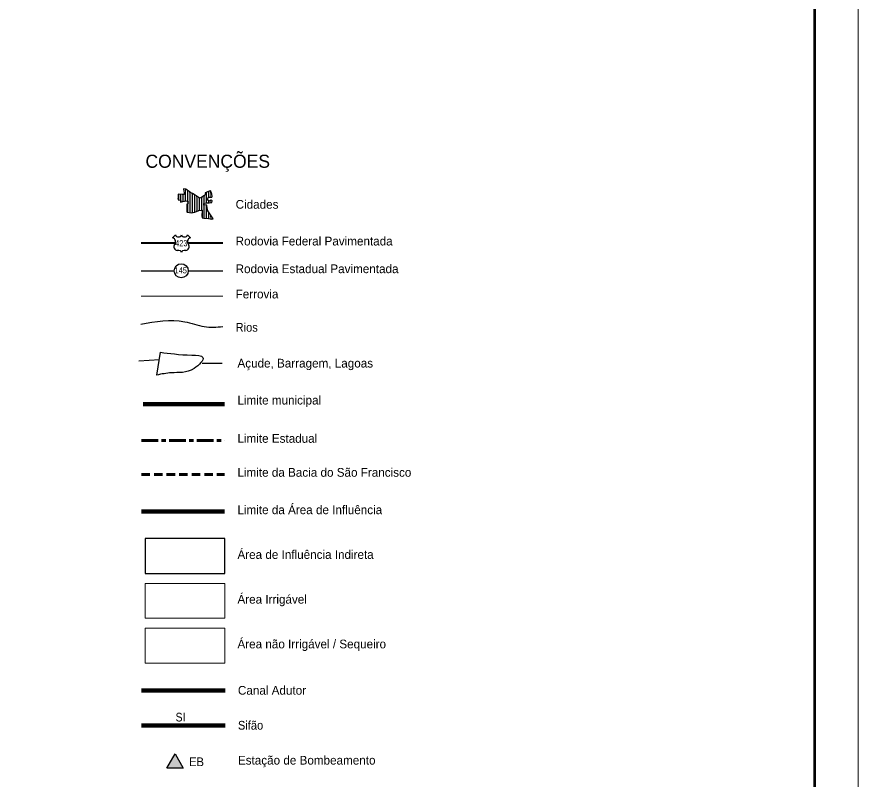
# Model space of a CAD drawing. Extents: x 553962 to 842807, y 8883888 to 9032388.
# Drawn here: x 794618 to 842807, y 8926175 to 8969830 of the extents above; entities that cross this region are included whole.
import ezdxf
from ezdxf.enums import TextEntityAlignment as Align

# ---------------------------------------------------------------- set-up
doc = ezdxf.new("R2010")
doc.units = 0
doc.header["$LTSCALE"] = 160
doc.linetypes.add('LONG_DASH_SHORT_DASH', pattern=[9.9, 6, -1.2, 1.5, -1.2])
doc.linetypes.add('MEDIUM_DASHED', pattern=[4.5, 3, -1.5])
doc.layers.add('1', color=7, linetype='Continuous', lineweight=13)
doc.layers.add('5', color=7, linetype='Continuous', lineweight=13)

msp = doc.modelspace()

# ---------------------------------------------------------------- hatches: boundary and pattern name
at = {"layer": '5'}
msp.add_hatch(color=256, dxfattribs=at).paths.add_polyline_path([(803683.6, 8927622.2), (804149.8, 8926814.8), (803217.5, 8926814.8)])

# ---------------------------------------------------------------- linework, layer by layer
at = {"layer": '1'}
msp.add_lwpolyline([(842807.3, 9032387.8), (842807.3, 8883887.8), (553961.7, 8883887.8), (553961.7, 9032387.8)], close=True, dxfattribs=at)
at = {"layer": '1', "lineweight": 53}
msp.add_lwpolyline([(840307.3, 9029887.8), (840307.3, 8886387.8), (560211.7, 8886387.8), (560211.7, 9029887.8)], close=True, dxfattribs=at)
at = {"layer": '5'}
for p, q in [((804188.3, 8959855.7), (804188.3, 8959978.3)), ((804288.3, 8959288.5), (804288.3, 8959968.9)), ((804388.3, 8959284), (804388.3, 8959901.8)), ((805688.3, 8959500.8), (805688.3, 8959859.7)), ((803888.3, 8959337.2), (803888.3, 8959666.1)), ((803988.3, 8959218.1), (803988.3, 8959659.1)), ((804088.3, 8959242.6), (804088.3, 8959652.2)), ((804188.3, 8959269.5), (804188.3, 8959660)), ((804488.3, 8958633), (804488.3, 8959824)), ((804588.3, 8958616), (804588.3, 8959746.3)), ((804688.3, 8958620.3), (804688.3, 8959712.6)), ((804788.3, 8958633.6), (804788.3, 8959650.1)), ((804888.3, 8958668.9), (804888.3, 8959582.7)), ((804988.3, 8958709.6), (804988.3, 8959510.5)), ((805088.3, 8958740.5), (805088.3, 8959453.9)), ((805188.3, 8958757.9), (805188.3, 8959487.1)), ((805288.3, 8958304.3), (805288.3, 8959556)), ((805388.3, 8959163.1), (805388.3, 8959622.6)), ((805488.3, 8959179.7), (805488.3, 8959790.5)), ((805588.3, 8959477.6), (805588.3, 8959832.9)), ((805788.3, 8959517.7), (805788.3, 8959668.7)), ((804388.3, 8958649.9), (804388.3, 8959121.6)), ((805388.3, 8958291.8), (805388.3, 8959051.9)), ((805488.3, 8958286), (805488.3, 8959040.8)), ((805588.3, 8959174.2), (805588.3, 8959302.6)), ((805688.3, 8959180.6), (805688.3, 8959302.1)), ((805788.3, 8959198.2), (805788.3, 8959297.6)), ((805588.3, 8958280.2), (805588.3, 8958662.9)), ((805688.3, 8958260.1), (805688.3, 8958519.4)), ((805788.3, 8958243.7), (805788.3, 8958375.9)), ((801745.1, 8953835.5), (806410.9, 8953835.5))]:
    msp.add_line(p, q, dxfattribs=at)
at = {"layer": '5', "lineweight": 25}
for p, q in [((803540.1, 8957183.4), (803700.1, 8957343.3)), ((804399.4, 8957343.3), (804559.3, 8957183.4)), ((801745.1, 8955281.8), (803630.1, 8955281.8)), ((804437.6, 8955281.8), (806410.9, 8955281.8)), ((802628.7, 8949317.8), (802839, 8950623.6)), ((801615.2, 8950137.3), (802796.9, 8950203))]:
    msp.add_line(p, q, dxfattribs=at)
at = {"layer": '5', "lineweight": 40}
for p, q in [((801745.1, 8956884.3), (803699.7, 8956884.3)), ((804406.7, 8956884.3), (806410.9, 8956884.3))]:
    msp.add_line(p, q, dxfattribs=at)
at = {"layer": '5', "lineweight": 90}
for p, q in [((801849.4, 8947651.1), (806515.2, 8947651.1)), ((801761.1, 8931246.7), (806547, 8931246.7)), ((801761.1, 8929245.6), (806547, 8929245.6))]:
    msp.add_line(p, q, dxfattribs=at)
at = {"layer": '5', "linetype": 'LONG_DASH_SHORT_DASH', "lineweight": 60}
msp.add_line((801758.7, 8945570.7), (806515.2, 8945570.7), dxfattribs=at)
at = {"layer": '5', "linetype": 'MEDIUM_DASHED', "lineweight": 60}
msp.add_line((801758.7, 8943625.6), (806515.2, 8943625.6), dxfattribs=at)
at = {"layer": '5', "lineweight": 200}
msp.add_line((801758.7, 8941510.6), (806515.2, 8941510.6), dxfattribs=at)
at = {"layer": '5', "lineweight": 25}
for points in [[(804303.8, 8959967.5), (804187.9, 8959978.3), (804172.5, 8959969), (804215.1, 8959663.6), (804116.1, 8959650.3), (803882.1, 8959666.5), (803863.7, 8959654.3), (803852.4, 8959573.8), (803857.5, 8959434.2), (803857.4, 8959437.3)], [(805549.3, 8958718.7), (805521.6, 8958888.4), (805502.7, 8959039.2), (805333.1, 8959058.1), (805351.9, 8959105.2), (805366, 8959147.6), (805380.2, 8959161.7), (805493.2, 8959180.5), (805634.6, 8959171.1), (805794.8, 8959199.3), (805804.2, 8959284.1), (805742.9, 8959336), (805644, 8959274.7), (805587.5, 8959303), (805535.6, 8959336), (805554.5, 8959430.2), (805601.6, 8959496.2), (805780.6, 8959505.6), (805813.6, 8959557.4), (805766.4, 8959764.7), (805752.3, 8959778.9), (805724, 8959863.7), (805639.2, 8959854.3), (805493.1, 8959793.1), (805413, 8959750.7), (805417.8, 8959642.3), (805276.4, 8959548.1), (805153.9, 8959463.3), (805088, 8959453.9), (805007.9, 8959496.3), (804838.2, 8959618.8), (804687.4, 8959713.1), (804588.5, 8959746.1), (804303.8, 8959967.5)], [(803857.4, 8959437.3), (803863, 8959340.7), (803971.7, 8959326), (803986.9, 8959302.7), (803987, 8959219.4), (803997.2, 8959209.1), (804132.7, 8959258.9), (804312.8, 8959293.2), (804405.9, 8959281.8), (804400.3, 8959228.3), (804410.5, 8959158.7), (804402.6, 8959129.5), (804362, 8959107), (804349.4, 8959060.1), (804362, 8958662.9), (804372.2, 8958652.6), (804618, 8958611), (804808.3, 8958636.3), (805045.8, 8958733.1), (805220.8, 8958763.6), (805230.1, 8958740.2), (805221, 8958437.5), (805235.7, 8958315.8), (805330, 8958295.2), (805599.1, 8958279.6), (805775.8, 8958240.9), (805868.1, 8958261.3), (805549.3, 8958718.7)]]:
    msp.add_lwpolyline(points, dxfattribs=at)
for points in [[(801959.4, 8937949.2), (806531.2, 8937949.2), (806531.2, 8939949.4), (801959.4, 8939949.4)], [(803683.6, 8927622.2), (804149.8, 8926814.8), (803217.5, 8926814.8)]]:
    msp.add_lwpolyline(points, close=True, dxfattribs=at)
at = {"layer": '5'}
for points in [[(801959.4, 8935387.9), (801959.4, 8937388), (806531.2, 8937388), (806531.2, 8935387.9)], [(801959.4, 8932826.5), (801959.4, 8934826.7), (806531.2, 8934826.7), (806531.2, 8932826.5)]]:
    msp.add_lwpolyline(points, close=True, dxfattribs=at)
at = {"layer": '5', "lineweight": 25}
msp.add_circle((804036.3, 8955287.4), 401.3, dxfattribs=at)
for centre, radius, start, end in [((803478, 8956961.5), 230.3, 317.5721, 74.36886), ((803874.9, 8957410.3), 187.2, 200.95927, 339.04073), ((804224.5, 8957410.3), 187.2, 200.95927, 339.04073), ((804621.4, 8956961.5), 230.3, 105.62774, 222.4279), ((803831.5, 8956676.4), 224.7, 144.73733, 264.65778), ((804267.9, 8956676.4), 224.7, 275.34222, 35.26267), ((803809.6, 8955862.9), 589.7, 72.89371, 89.90057), ((803955.3, 8956336.3), 94.4, 357.69345, 72.92955), ((804144.1, 8956336.3), 94.4, 107.07045, 182.30655), ((804289.8, 8955862.9), 589.7, 90.09943, 107.10629)]:
    msp.add_arc(centre, radius, start, end, dxfattribs=at)
for points in [[(801711.1, 8952230.6), (804233.8, 8952370.9), (805355, 8952090.3), (806410.9, 8952090.3)], [(802839, 8950623.6), (804648.3, 8950455.1), (805279.4, 8950328.7), (804774.5, 8949696.9), (803470.2, 8949444.2), (802628.7, 8949317.8)], [(805239.7, 8949997.3), (805259.1, 8949997), (806380.3, 8949997)]]:
    msp.add_spline(points, degree=3, dxfattribs=at)

# ---------------------------------------------------------------- texts
at = {"layer": '5'}
for s, height, p in [('CONVENÇÕES', 750, (801986.4, 8961184.6)), ('Cidades', 500, (807150.3, 8958841.6)), ('Rodovia Federal Pavimentada', 500, (807150.3, 8956737.5)), ('Rodovia Estadual Pavimentada', 500, (807150.3, 8955151.8)), ('Ferrovia', 500, (807150.3, 8953705.5)), ('Açude, Barragem, Lagoas', 500, (807254.7, 8949746.7)), ('Limite municipal', 500, (807254.7, 8947629.7)), ('Limite Estadual', 500, (807254.7, 8945438.2)), ('Limite da Bacia do São Francisco', 500, (807254.7, 8943493.1)), ('Limite da Área de Influência', 500, (807254.7, 8941350.1)), ('Área de Influência Indireta', 500, (807254.7, 8938788.7)), ('Área Irrigável', 500, (807254.7, 8936227.4)), ('Área não Irrigável / Sequeiro', 500, (807254.7, 8933666)), ('Canal Adutor', 500, (807281.8, 8931012.9)), ('Estação de Bombeamento', 500, (807281.8, 8927010.6))]:
    msp.add_text(s, height=height, dxfattribs=at).set_placement(p)
at = {"layer": '5', "width": 0.75}
for s, p in [('423', (804039.5, 8956691.8)), ('145', (804006.2, 8955138.6))]:
    msp.add_text(s, height=350, dxfattribs=at).set_placement(p, align=Align.CENTER)
at = {"layer": '5'}
for s, width, p in [('Rios', 0.95, (807150.3, 8951799)), ('SI', 0.9, (803709.6, 8929479.3)), ('Sifão', 0.95, (807281.8, 8929011.7)), ('EB', 0.95, (804487.4, 8926920.1))]:
    msp.add_text(s, height=500, dxfattribs=dict(at, width=width)).set_placement(p)

doc.saveas('drawing.dxf')
